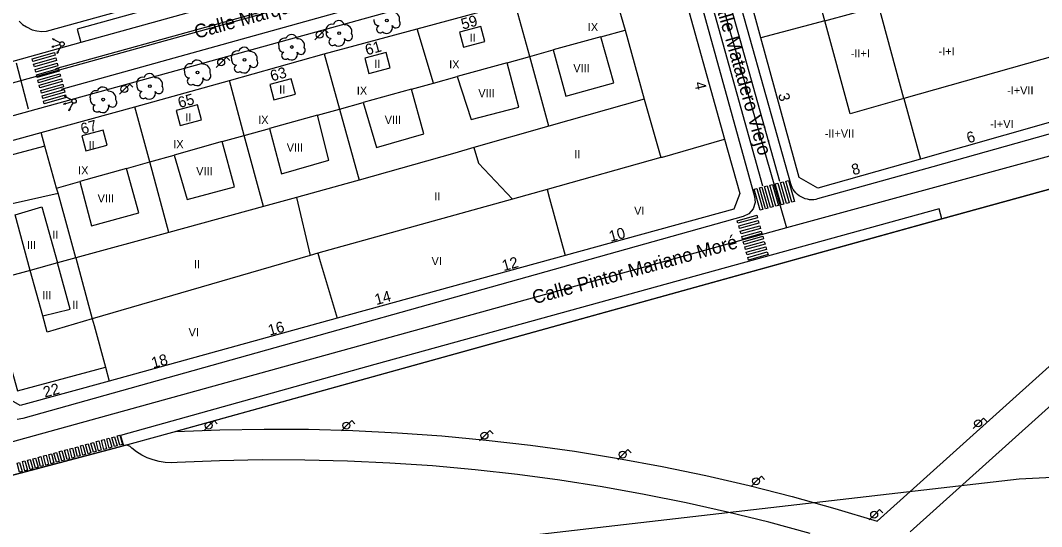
# Model space of a CAD drawing. Extents: x 282771 to 285132, y 4823109 to 4825496.
# Drawn here: x 284165.2 to 284352.2, y 4824289.3 to 4824382 of the extents above; entities that cross this region are included whole.
import ezdxf

# ---------------------------------------------------------------- set-up
doc = ezdxf.new("R2010")
doc.units = 0
for name, color, linetype in [('ACERA-BORDILLO', 7, 'Continuous'), ('ARBOL', 7, 'Continuous'), ('CALLE-EJE', 7, 'Continuous'), ('CALLE-TEXTO', 7, 'Continuous'), ('EDIFICIO', 7, 'Continuous'), ('FAROLA', 7, 'Continuous'), ('INTERIOR-EDIFICIO', 7, 'Continuous'), ('MEDIANERA', 7, 'Continuous'), ('NUM-PORTAL', 7, 'Continuous'), ('PARQUE-JARDIN-AREA', 7, 'Continuous'), ('PASO-PEATONES', 7, 'Continuous'), ('SEMAFORO', 7, 'Continuous'), ('SENAL-VIARIA', 7, 'Continuous'), ('TXT-ALTURA-EDIFICIO', 7, 'Continuous'), ('ZONA-VERDE', 7, 'Continuous')]:
    doc.layers.add(name, color=color, linetype=linetype)

msp = doc.modelspace()

# ---------------------------------------------------------------- linework, layer by layer
at = {"layer": 'ACERA-BORDILLO'}
for points in [[(284339.62, 4824423.44), (284337.6, 4824422.87), (284336.92, 4824425.17), (284323.11, 4824421.34), (284323.76, 4824418.99), (284317.43, 4824417.16), (284316.76, 4824419.58), (284175.65, 4824380.47), (284176.33, 4824378.03), (284155.91, 4824372.34)], [(284162.4, 4824364.22), (284260.04, 4824391.28), (284259.38, 4824393.64), (284281.65, 4824399.87), (284282, 4824399.95), (284282.36, 4824400), (284282.75, 4824400.01), (284283.14, 4824399.99), (284283.54, 4824399.93), (284283.93, 4824399.82), (284284.31, 4824399.68), (284284.68, 4824399.49), (284285.03, 4824399.27), (284285.36, 4824399.01), (284285.65, 4824398.73), (284285.91, 4824398.42), (284286.13, 4824398.1), (284286.31, 4824397.76), (284286.46, 4824397.42), (284286.57, 4824397.08), (284299.66, 4824349.8)], [(284410.65, 4824377.26), (284332.26, 4824355.2), (284311.19, 4824349.34), (284310.84, 4824349.26), (284310.48, 4824349.21), (284310.09, 4824349.19), (284309.7, 4824349.21), (284309.31, 4824349.28), (284308.91, 4824349.38), (284308.53, 4824349.52), (284308.16, 4824349.71), (284307.81, 4824349.93), (284307.49, 4824350.18), (284307.19, 4824350.47), (284306.94, 4824350.77), (284306.71, 4824351.1), (284306.53, 4824351.43), (284306.38, 4824351.77), (284306.27, 4824352.12), (284293.8, 4824396.74)], [(284299.66, 4824349.8), (284299.75, 4824348.68), (284299.38, 4824347.53), (284298.58, 4824346.61), (284297.58, 4824346.11), (284165.71, 4824309.15), (284164.63, 4824308.95)], [(284333.91, 4824345.73), (284333.42, 4824347.53), (284230.1, 4824319.03), (284183.58, 4824306), (284184.09, 4824304.15)]]:
    msp.add_lwpolyline(points, dxfattribs=at)
at = {"layer": 'ARBOL'}
for centre in [(284232.33, 4824382.05), (284223.59, 4824379.72), (284214.93, 4824377.18), (284206.27, 4824374.82), (284197.67, 4824372.49), (284188.94, 4824370.01), (284180.41, 4824367.54)]:
    msp.add_circle(centre, 0.255, dxfattribs=at)
for centre, radius, start, end in [((284233.39, 4824382.31), 1.27, 345.0327, 95.7993), ((284222.26, 4824380.25), 1.1, 75.4318, 200.5561), ((284223.52, 4824380.98), 1.04, 15.6423, 161.3843), ((284224.65, 4824379.98), 1.27, 345.0327, 95.7993), ((284230.89, 4824382.01), 0.935, 168.599, 268.1324), ((284231.13, 4824380.46), 0.672, 113.7367, 309.4725), ((284232.27, 4824380.76), 1.09, 228.9545, 17.928), ((284234, 4824381.48), 0.797, 208.9625, 38.991), ((284214.86, 4824378.44), 1.04, 15.6423, 161.3843), ((284222.15, 4824379.68), 0.935, 168.599, 268.1324), ((284225.26, 4824379.15), 0.797, 208.9625, 38.991), ((284213.6, 4824377.71), 1.1, 75.4318, 200.5561), ((284213.49, 4824377.14), 0.935, 168.599, 268.1324), ((284215.99, 4824377.44), 1.27, 345.0327, 95.7993), ((284222.39, 4824378.13), 0.672, 113.7367, 309.4725), ((284223.53, 4824378.43), 1.09, 228.9545, 17.928), ((284204.94, 4824375.35), 1.1, 75.4318, 200.5561), ((284206.2, 4824376.08), 1.04, 15.6423, 161.3843), ((284207.33, 4824375.08), 1.27, 345.0327, 95.7993), ((284213.73, 4824375.59), 0.672, 113.7367, 309.4725), ((284214.87, 4824375.89), 1.09, 228.9545, 17.928), ((284216.6, 4824376.61), 0.797, 208.9625, 38.991), ((284196.34, 4824373.02), 1.1, 75.4318, 200.5561), ((284197.6, 4824373.75), 1.04, 15.6423, 161.3843), ((284198.73, 4824372.75), 1.27, 345.0327, 95.7993), ((284204.83, 4824374.78), 0.935, 168.599, 268.1324), ((284205.07, 4824373.23), 0.672, 113.7367, 309.4725), ((284206.21, 4824373.53), 1.09, 228.9545, 17.928), ((284207.94, 4824374.25), 0.797, 208.9625, 38.991), ((284188.87, 4824371.27), 1.04, 15.6423, 161.3843), ((284196.23, 4824372.45), 0.935, 168.599, 268.1324), ((284199.34, 4824371.92), 0.797, 208.9625, 38.991), ((284180.34, 4824368.8), 1.04, 15.6423, 161.3843), ((284187.61, 4824370.54), 1.1, 75.4318, 200.5561), ((284187.5, 4824369.97), 0.935, 168.599, 268.1324), ((284190, 4824370.27), 1.27, 345.0327, 95.7993), ((284190.61, 4824369.44), 0.797, 208.9625, 38.991), ((284196.47, 4824370.9), 0.672, 113.7367, 309.4725), ((284197.61, 4824371.2), 1.09, 228.9545, 17.928), ((284179.08, 4824368.07), 1.1, 75.4318, 200.5561), ((284181.47, 4824367.8), 1.27, 345.0327, 95.7993), ((284187.74, 4824368.42), 0.672, 113.7367, 309.4725), ((284188.88, 4824368.72), 1.09, 228.9545, 17.928), ((284178.97, 4824367.5), 0.935, 168.599, 268.1324), ((284179.21, 4824365.95), 0.672, 113.7367, 309.4725), ((284180.35, 4824366.25), 1.09, 228.9545, 17.928), ((284182.08, 4824366.97), 0.797, 208.9625, 38.991)]:
    msp.add_arc(centre, radius, start, end, dxfattribs=at)
at = {"layer": 'CALLE-EJE'}
for points in [[(284144.31, 4824365.23), (284287.98, 4824405.04)], [(284287.98, 4824405.04), (284305.46, 4824344.08)], [(284429.52, 4824382.71), (284421.25, 4824375.64), (284305.46, 4824344.08)], [(284305.46, 4824344.08), (284157.3, 4824303.11)], [(284608.71, 4824286.14), (284527.94, 4824307.05), (284348.08, 4824297.99), (284132.84, 4824273.18)]]:
    msp.add_lwpolyline(points, dxfattribs=at)
at = {"layer": 'EDIFICIO'}
for points in [[(284311.24, 4824351.34), (284307.8, 4824353.28), (284300.8, 4824378.84), (284298.96, 4824385.58), (284296.71, 4824393.78), (284296.62, 4824394.24), (284296.61, 4824394.71), (284296.67, 4824395.18), (284296.82, 4824395.63), (284297.04, 4824396.04), (284297.32, 4824396.42), (284297.67, 4824396.74), (284298.06, 4824397), (284298.49, 4824397.19), (284317.3, 4824402.49), (284328.07, 4824405.17), (284368.34, 4824394.13), (284408.67, 4824383.09), (284408.08, 4824378.87), (284330, 4824356.64), (284311.24, 4824351.34)], [(284186.21, 4824366.21), (284203.53, 4824371.04), (284220.85, 4824375.9), (284237.85, 4824380.51), (284255.77, 4824385.32), (284273.2, 4824389.72), (284283.02, 4824392.19), (284285.9, 4824389.9), (284294.16, 4824360.29), (284296.93, 4824350.34), (284295.84, 4824347.49), (284264.98, 4824338.99), (284223.23, 4824327.48), (284181.52, 4824315.99), (284165.18, 4824311.49), (284161.6, 4824313.58), (284156.07, 4824333.26), (284150.35, 4824354.26), (284151.49, 4824356.67), (284169.04, 4824361.5), (284186.21, 4824366.21)], [(284165, 4824381.94), (284165.65, 4824381.32), (284166.34, 4824380.86), (284167.41, 4824380.34), (284168.24, 4824380.12), (284169.17, 4824380.03), (284169.17, 4824380.03), (284170.02, 4824380.08), (284195.46, 4824387.15)]]:
    msp.add_lwpolyline(points, dxfattribs=at)
at = {"layer": 'FAROLA'}
for p, q in [((284220.06, 4824379.42), (284219.13, 4824378.48)), ((284221, 4824380.35), (284220.06, 4824379.42)), ((284221.59, 4824379.76), (284221, 4824380.35)), ((284202.04, 4824374.38), (284201.11, 4824373.44)), ((284202.98, 4824375.31), (284202.04, 4824374.38)), ((284203.57, 4824374.72), (284202.98, 4824375.31)), ((284185.26, 4824370.4), (284184.32, 4824369.47)), ((284185.85, 4824369.81), (284185.26, 4824370.4)), ((284184.32, 4824369.47), (284183.39, 4824368.53)), ((284200.69, 4824308.77), (284199.75, 4824307.84)), ((284201.28, 4824308.18), (284200.69, 4824308.77)), ((284225.9, 4824308.77), (284224.96, 4824307.84)), ((284226.49, 4824308.18), (284225.9, 4824308.77)), ((284340.61, 4824308.25), (284339.68, 4824307.31)), ((284341.55, 4824309.18), (284340.61, 4824308.25)), ((284342.14, 4824308.59), (284341.55, 4824309.18)), ((284199.75, 4824307.84), (284198.82, 4824306.9)), ((284224.96, 4824307.84), (284224.03, 4824306.9)), ((284251.18, 4824306.93), (284250.24, 4824306)), ((284251.77, 4824306.34), (284251.18, 4824306.93)), ((284250.24, 4824306), (284249.31, 4824305.06)), ((284275.52, 4824302.51), (284274.59, 4824301.57)), ((284276.46, 4824303.44), (284275.52, 4824302.51)), ((284277.05, 4824302.85), (284276.46, 4824303.44)), ((284299.96, 4824297.64), (284299.03, 4824296.7)), ((284300.9, 4824298.57), (284299.96, 4824297.64)), ((284301.49, 4824297.98), (284300.9, 4824298.57)), ((284321.58, 4824291.51), (284320.65, 4824290.57)), ((284322.52, 4824292.44), (284321.58, 4824291.51)), ((284323.11, 4824291.85), (284322.52, 4824292.44))]:
    msp.add_line(p, q, dxfattribs=at)
for centre in [(284220.02, 4824379.42), (284202, 4824374.38), (284184.28, 4824369.47), (284199.71, 4824307.84), (284224.92, 4824307.84), (284340.57, 4824308.25), (284250.2, 4824306), (284275.48, 4824302.51), (284299.92, 4824297.64), (284321.54, 4824291.51)]:
    msp.add_circle(centre, 0.637, dxfattribs=at)
at = {"layer": 'INTERIOR-EDIFICIO'}
for points in [[(284317.15, 4824364.95), (284312.49, 4824381.97), (284310.44, 4824389.42), (284320.26, 4824392.16), (284330.37, 4824395.14), (284335.73, 4824393.65), (284370.27, 4824384.04), (284369.08, 4824379.68), (284326.99, 4824367.74), (284317.15, 4824364.95)], [(284163.74, 4824348.49), (284172.13, 4824350.4), (284171.87, 4824351.35), (284176.11, 4824352.54), (284178.27, 4824344.41), (284186.92, 4824346.78), (284184.68, 4824354.94), (284188.93, 4824356.13), (284193.39, 4824357.38), (284195.76, 4824349.24), (284204.42, 4824351.57), (284202.2, 4824359.84), (284206.23, 4824360.95), (284210.85, 4824362.24), (284213.05, 4824353.93), (284221.7, 4824356.44), (284219.61, 4824364.67), (284223.65, 4824365.79), (284228, 4824367), (284230.43, 4824358.79), (284239.08, 4824361.27), (284236.83, 4824369.45), (284240.87, 4824370.57), (284245.23, 4824371.78), (284247.75, 4824363.88), (284256.5, 4824366.15), (284254.35, 4824374.3), (284258.49, 4824375.44), (284262.8, 4824376.64), (284265.08, 4824368.2), (284273.89, 4824370.6), (284271.52, 4824379.06), (284275.93, 4824380.28), (284278.29, 4824371.81), (284279.45, 4824367.64), (284282.48, 4824356.93), (284261.65, 4824351.08), (284255.34, 4824349.31), (284219.69, 4824339.39), (284218.27, 4824338.99)], [(284246.35, 4824377.13), (284250.27, 4824378.17), (284249.53, 4824380.94), (284245.62, 4824379.9), (284246.35, 4824377.13)], [(284229.04, 4824372.34), (284232.96, 4824373.38), (284232.22, 4824376.15), (284228.31, 4824375.11), (284229.04, 4824372.34)], [(284211.66, 4824367.52), (284215.58, 4824368.56), (284214.84, 4824371.33), (284210.93, 4824370.29), (284211.66, 4824367.52)], [(284194.48, 4824362.8), (284198.4, 4824363.84), (284197.66, 4824366.61), (284193.75, 4824365.57), (284194.48, 4824362.8)], [(284177.21, 4824358.13), (284181.13, 4824359.17), (284180.39, 4824361.94), (284176.48, 4824360.9), (284177.21, 4824358.13)], [(284218.27, 4824338.99), (284178.4, 4824327.41), (284170.17, 4824324.95), (284169.34, 4824327.91), (284167.05, 4824336.26), (284164.29, 4824346.44)]]:
    msp.add_lwpolyline(points, dxfattribs=at)
at = {"layer": 'MEDIANERA'}
for points in [[(284273.2, 4824389.72), (284275.93, 4824380.28)], [(284261.99, 4824362.66), (284258.49, 4824375.44), (284255.77, 4824385.32)], [(284312.49, 4824381.97), (284322.42, 4824384.63)], [(284326.99, 4824367.74), (284322.42, 4824384.63)], [(284312.49, 4824381.97), (284300.8, 4824378.84)], [(284240.87, 4824370.57), (284237.85, 4824380.51)], [(284271.52, 4824379.06), (284262.8, 4824376.64)], [(284220.85, 4824375.9), (284223.65, 4824365.79), (284227.27, 4824352.76)], [(284254.35, 4824374.3), (284245.23, 4824371.78)], [(284209.73, 4824347.95), (284206.23, 4824360.95), (284203.53, 4824371.04)], [(284236.83, 4824369.45), (284228, 4824367)], [(284192.42, 4824343.21), (284188.93, 4824356.13), (284186.21, 4824366.21)], [(284279.45, 4824367.64), (284261.99, 4824362.66)], [(284326.99, 4824367.74), (284330, 4824356.64)], [(284219.61, 4824364.67), (284210.85, 4824362.24)], [(284261.99, 4824362.66), (284248.26, 4824358.74)], [(284169.7, 4824359.03), (284169.04, 4824361.5)], [(284169.7, 4824359.03), (284153.35, 4824354.68), (284159.11, 4824334.09)], [(284171.87, 4824351.35), (284169.7, 4824359.03)], [(284202.2, 4824359.84), (284193.39, 4824357.38)], [(284248.26, 4824358.74), (284244.77, 4824357.74)], [(284248.26, 4824358.74), (284249.08, 4824355.92), (284255.34, 4824349.31)], [(284282.77, 4824357.02), (284282.48, 4824356.93), (284282.77, 4824357.02), (284294.16, 4824360.29)], [(284244.77, 4824357.74), (284227.27, 4824352.76)], [(284184.68, 4824354.94), (284176.11, 4824352.54)], [(284227.27, 4824352.76), (284226.61, 4824352.58), (284215.76, 4824349.6)], [(284175.37, 4824338.55), (284174.09, 4824343.26), (284172.13, 4824350.4)], [(284215.76, 4824349.6), (284209.73, 4824347.95)], [(284215.76, 4824349.6), (284218.27, 4824338.99)], [(284261.65, 4824351.08), (284262.1, 4824349.41), (284264.98, 4824338.99)], [(284164.29, 4824346.44), (284169.19, 4824347.91), (284172.03, 4824337.63)], [(284209.73, 4824347.95), (284192.42, 4824343.21)], [(284192.42, 4824343.21), (284175.37, 4824338.55)], [(284175.37, 4824338.55), (284172.03, 4824337.63)], [(284175.37, 4824338.55), (284178.4, 4824327.41), (284178.74, 4824326.19), (284180.82, 4824318.53)], [(284219.69, 4824339.39), (284220.13, 4824337.89), (284223.23, 4824327.48)], [(284172.03, 4824337.63), (284167.05, 4824336.26), (284159.11, 4824334.09)], [(284169.34, 4824327.91), (284174.38, 4824329.18), (284172.03, 4824337.63)], [(284159.11, 4824334.09), (284164.73, 4824314.17), (284180.82, 4824318.53)], [(284180.82, 4824318.53), (284181.52, 4824315.99)]]:
    msp.add_lwpolyline(points, dxfattribs=at)
at = {"layer": 'PARQUE-JARDIN-AREA'}
msp.add_lwpolyline([(284135.69, 4824291.28), (284182.46, 4824303.7), (284193.12, 4824306.65), (284333.9, 4824345.73), (284404.91, 4824365.24), (284412.26, 4824364.06), (284428.07, 4824368.28), (284432.81, 4824356.17), (284437.73, 4824332.66), (284573.87, 4824337.07)], dxfattribs=at)
at = {"layer": 'PASO-PEATONES'}
for points in [[(284167.54, 4824374.51), (284167.42, 4824374.99), (284171.46, 4824376.16), (284171.58, 4824375.67)], [(284167.8, 4824373.54), (284167.67, 4824374.02), (284171.71, 4824375.19), (284171.84, 4824374.71)], [(284168.06, 4824372.57), (284167.93, 4824373.06), (284171.97, 4824374.22), (284172.1, 4824373.74)], [(284168.31, 4824371.61), (284168.19, 4824372.09), (284172.23, 4824373.26), (284172.35, 4824372.77)], [(284168.57, 4824370.64), (284168.44, 4824371.12), (284172.48, 4824372.29), (284172.61, 4824371.81)], [(284168.83, 4824369.67), (284168.7, 4824370.16), (284172.74, 4824371.32), (284172.87, 4824370.84)], [(284169.08, 4824368.71), (284168.96, 4824369.19), (284173, 4824370.36), (284173.12, 4824369.87)], [(284169.34, 4824367.74), (284169.21, 4824368.22), (284173.25, 4824369.39), (284173.38, 4824368.91)], [(284169.6, 4824366.77), (284169.47, 4824367.26), (284173.51, 4824368.42), (284173.64, 4824367.94)], [(284300.64, 4824347.31), (284299.54, 4824351.16), (284300.03, 4824351.28), (284301.13, 4824347.43)], [(284301.62, 4824347.56), (284300.52, 4824351.4), (284301, 4824351.52), (284302.1, 4824347.68)], [(284302.59, 4824347.8), (284301.49, 4824351.65), (284301.97, 4824351.77), (284303.07, 4824347.92)], [(284303.56, 4824348.04), (284302.46, 4824351.89), (284302.94, 4824352.01), (284304.04, 4824348.16)], [(284304.53, 4824348.29), (284303.43, 4824352.13), (284303.91, 4824352.25), (284305.01, 4824348.41)], [(284305.5, 4824348.53), (284304.4, 4824352.38), (284304.88, 4824352.5), (284305.98, 4824348.65)], [(284306.47, 4824348.77), (284305.37, 4824352.62), (284305.85, 4824352.74), (284306.95, 4824348.89)], [(284296.6, 4824344.88), (284296.46, 4824345.36), (284300.03, 4824346.35), (284300.17, 4824345.87)], [(284296.88, 4824343.91), (284296.74, 4824344.4), (284300.31, 4824345.39), (284300.45, 4824344.91)], [(284297.16, 4824342.95), (284297.02, 4824343.43), (284300.59, 4824344.43), (284300.72, 4824343.95)], [(284297.43, 4824341.99), (284297.29, 4824342.47), (284300.86, 4824343.47), (284301, 4824342.99)], [(284297.71, 4824341.03), (284297.57, 4824341.51), (284301.14, 4824342.51), (284301.28, 4824342.03)], [(284297.99, 4824340.07), (284297.85, 4824340.55), (284301.42, 4824341.55), (284301.56, 4824341.07)], [(284298.26, 4824339.11), (284298.13, 4824339.59), (284301.7, 4824340.59), (284301.83, 4824340.11)], [(284298.54, 4824338.15), (284298.4, 4824338.63), (284301.97, 4824339.63), (284302.11, 4824339.15)], [(284177.18, 4824304.37), (284177.66, 4824304.5), (284178.12, 4824302.81), (284177.64, 4824302.68)], [(284178.15, 4824304.63), (284178.63, 4824304.76), (284179.09, 4824303.07), (284178.6, 4824302.94)], [(284179.11, 4824304.89), (284179.59, 4824305.02), (284180.05, 4824303.33), (284179.57, 4824303.2)], [(284180.08, 4824305.15), (284180.56, 4824305.28), (284181.02, 4824303.59), (284180.53, 4824303.46)], [(284181.04, 4824305.41), (284181.52, 4824305.54), (284181.98, 4824303.85), (284181.5, 4824303.72)], [(284182.01, 4824305.67), (284182.49, 4824305.8), (284182.95, 4824304.11), (284182.46, 4824303.98)], [(284182.97, 4824305.93), (284183.46, 4824306.06), (284183.91, 4824304.37), (284183.43, 4824304.24)], [(284170.42, 4824302.54), (284170.91, 4824302.67), (284171.36, 4824300.98), (284170.88, 4824300.85)], [(284171.39, 4824302.8), (284171.87, 4824302.93), (284172.33, 4824301.24), (284171.85, 4824301.11)], [(284172.35, 4824303.06), (284172.84, 4824303.19), (284173.29, 4824301.5), (284172.81, 4824301.37)], [(284173.32, 4824303.32), (284173.8, 4824303.45), (284174.26, 4824301.76), (284173.78, 4824301.63)], [(284174.28, 4824303.58), (284174.77, 4824303.71), (284175.22, 4824302.02), (284174.74, 4824301.89)], [(284175.25, 4824303.84), (284175.73, 4824303.97), (284176.19, 4824302.28), (284175.71, 4824302.15)], [(284176.22, 4824304.1), (284176.7, 4824304.23), (284177.16, 4824302.55), (284176.67, 4824302.42)], [(284164.63, 4824300.97), (284165.11, 4824301.1), (284165.57, 4824299.41), (284165.09, 4824299.28)], [(284165.6, 4824301.23), (284166.08, 4824301.36), (284166.54, 4824299.67), (284166.05, 4824299.54)], [(284166.56, 4824301.49), (284167.05, 4824301.62), (284167.5, 4824299.93), (284167.02, 4824299.8)], [(284167.53, 4824301.75), (284168.01, 4824301.88), (284168.47, 4824300.2), (284167.98, 4824300.06)], [(284168.49, 4824302.01), (284168.98, 4824302.14), (284169.43, 4824300.46), (284168.95, 4824300.33)], [(284169.46, 4824302.28), (284169.94, 4824302.41), (284170.4, 4824300.72), (284169.92, 4824300.59)]]:
    msp.add_lwpolyline(points, close=True, dxfattribs=at)
at = {"layer": 'SEMAFORO'}
for p, q in [((284172.13, 4824377.5), (284170.98, 4824377.14)), ((284171.31, 4824377.36), (284170.98, 4824377.14)), ((284172.18, 4824378.1), (284171.12, 4824378.67)), ((284171.41, 4824378.4), (284171.12, 4824378.67)), ((284171.5, 4824378.58), (284171.12, 4824378.67)), ((284172.51, 4824377.61), (284172.13, 4824377.5)), ((284172.53, 4824377.92), (284172.18, 4824378.1)), ((284172.51, 4824377.02), (284172.7, 4824377.38)), ((284171.38, 4824377.15), (284170.98, 4824377.14)), ((284171.95, 4824375.96), (284172.51, 4824377.02)), ((284171.95, 4824375.96), (284172.04, 4824376.34)), ((284172.21, 4824376.25), (284171.95, 4824375.96)), ((284174.36, 4824367.63), (284173.3, 4824368.2)), ((284173.59, 4824367.93), (284173.3, 4824368.2)), ((284173.68, 4824368.11), (284173.3, 4824368.2)), ((284174.31, 4824367.03), (284173.16, 4824366.67)), ((284173.49, 4824366.89), (284173.16, 4824366.67)), ((284173.55, 4824366.68), (284173.16, 4824366.67)), ((284174.12, 4824365.49), (284174.69, 4824366.55)), ((284174.68, 4824367.14), (284174.31, 4824367.03)), ((284174.71, 4824367.44), (284174.36, 4824367.63)), ((284174.69, 4824366.55), (284174.88, 4824366.9)), ((284174.12, 4824365.49), (284174.21, 4824365.87)), ((284174.39, 4824365.78), (284174.12, 4824365.49))]:
    msp.add_line(p, q, dxfattribs=at)
for centre in [(284172.88, 4824377.73), (284175.06, 4824367.26)]:
    msp.add_circle(centre, 0.4, dxfattribs=at)
at = {"layer": 'SENAL-VIARIA'}
for p, q in [((284317.43, 4824417.16), (284176.33, 4824378.03)), ((284259.38, 4824393.64), (284172.68, 4824369.39))]:
    msp.add_line(p, q, dxfattribs=at)
for points in [[(284171.76, 4824373.23), (284202.65, 4824381.77), (284237.21, 4824391.43), (284317.46, 4824413.83)], [(284304.28, 4824352.53), (284292.63, 4824394.28)], [(284289.48, 4824393.4), (284301.07, 4824351.73)], [(284166.72, 4824365.78), (284164.52, 4824374.24)]]:
    msp.add_lwpolyline(points, dxfattribs=at)
at = {"layer": 'ZONA-VERDE'}
msp.add_line((284412.26, 4824364.06), (284328.13, 4824288.35), dxfattribs=at)
for points in [[(284193.67, 4824306.73), (284201.76, 4824307.05), (284209.87, 4824307.19), (284218, 4824307.15), (284226.13, 4824306.93), (284234.26, 4824306.53), (284242.39, 4824305.95), (284250.51, 4824305.19), (284258.61, 4824304.25), (284266.68, 4824303.12), (284274.73, 4824301.82), (284282.74, 4824300.34), (284290.72, 4824298.68), (284298.64, 4824296.84), (284306.51, 4824294.84), (284314.33, 4824292.66), (284322.08, 4824290.31), (284404.99, 4824364.93), (284404.91, 4824365.24), (284333.91, 4824345.73), (284193.67, 4824306.73)], [(284309.8, 4824288.08), (284302.28, 4824290.11), (284294.71, 4824291.98), (284287.1, 4824293.69), (284279.44, 4824295.23), (284271.75, 4824296.6), (284264.02, 4824297.81), (284256.27, 4824298.85), (284248.49, 4824299.72), (284240.7, 4824300.43), (284232.9, 4824300.96), (284225.1, 4824301.32), (284217.3, 4824301.52), (284209.5, 4824301.54), (284201.72, 4824301.4), (284193.96, 4824301.09), (284192.86, 4824301.03), (284191.75, 4824301.09), (284190.63, 4824301.26), (284189.54, 4824301.54), (284188.48, 4824301.94), (284187.47, 4824302.43), (284186.52, 4824303.03), (284185.66, 4824303.7), (284185.34, 4824303.98), (284184.94, 4824304.16), (284184.51, 4824304.22), (284184.09, 4824304.15), (284135.69, 4824291.28)]]:
    msp.add_lwpolyline(points, dxfattribs=at)

# ---------------------------------------------------------------- texts
at = {"layer": 'CALLE-TEXTO'}
for s, rotation, p in [('Calle Marqués de San Esteban', 15.4877, (284197.47, 4824378.67)), ('Calle Matadero Viejo', 286, (284291.87, 4824386.94)), ('Calle Pintor Mariano Moré', 15.4575, (284259.33, 4824330.04))]:
    msp.add_text(s, height=2.5, rotation=rotation, dxfattribs=at).set_placement(p)
at = {"layer": 'NUM-PORTAL'}
for s, rotation, p in [('59', 15.66, (284246.23, 4824380.35)), ('61', 15.66, (284228.66, 4824375.63)), ('63', 15.66, (284211.29, 4824370.86)), ('4', 282.6157, (284288.61, 4824370.62)), ('65', 15.66, (284194.39, 4824365.97)), ('3', 282.6157, (284303.95, 4824368.53)), ('67', 15.66, (284176.58, 4824361.15)), ('6', 15.74, (284338.78, 4824359.52)), ('8', 15.74, (284317.71, 4824353.67)), ('10', 15.37, (284273.29, 4824341.47)), ('12', 15.37, (284253.71, 4824336.11)), ('14', 15.37, (284230.4, 4824329.89)), ('16', 15.37, (284210.88, 4824324.28)), ('18', 15.37, (284189.53, 4824318.3)), ('22', 15.37, (284169.72, 4824312.94))]:
    msp.add_text(s, height=2, rotation=rotation, dxfattribs=at).set_placement(p)
at = {"layer": 'TXT-ALTURA-EDIFICIO'}
for s, p in [('IX', (284269.11, 4824380.09)), ('II', (284247.5, 4824378.15)), ('-II+I', (284317.25, 4824375.26)), ('-I+I', (284333.33, 4824375.64)), ('II', (284230.02, 4824373.34)), ('IX', (284243.73, 4824373.25)), ('VIII', (284266.46, 4824372.56)), ('II', (284212.61, 4824368.66)), ('IX', (284226.83, 4824368.44)), ('-I+VII', (284345.86, 4824368.48)), ('VIII', (284249.07, 4824367.97)), ('II', (284195.44, 4824363.55)), ('IX', (284208.77, 4824363.08)), ('VIII', (284231.94, 4824363.09)), ('-I+VI', (284342.77, 4824362.32)), ('-II+VII', (284312.48, 4824360.59)), ('II', (284177.72, 4824358.48)), ('IX', (284193.23, 4824358.64)), ('VIII', (284214, 4824358.03)), ('II', (284266.63, 4824356.79)), ('IX', (284175.81, 4824353.83)), ('VIII', (284197.43, 4824353.7)), ('VIII', (284179.38, 4824348.7)), ('II', (284241.02, 4824349.07)), ('VI', (284277.6, 4824346.45)), ('II', (284171.06, 4824342.06)), ('III', (284166.45, 4824340.16)), ('II', (284197.04, 4824336.66)), ('VI', (284240.51, 4824337.22)), ('III', (284169.24, 4824330.98)), ('II', (284174.74, 4824329.19)), ('VI', (284196.03, 4824324.18))]:
    msp.add_text(s, height=1.5, rotation=0, dxfattribs=at).set_placement(p)

doc.saveas('drawing.dxf')
